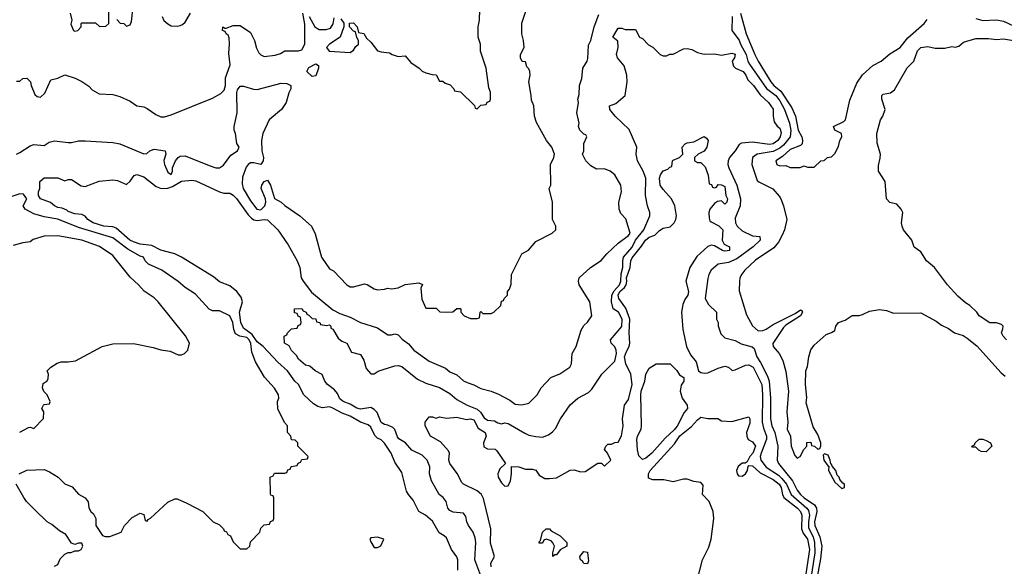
# Model space of a CAD drawing. Header units: inches. Extents: x 1793389 to 1900389, y 320802 to 470796.
# Tile 568 of 656: x 1873188 to 1878915, y 410452 to 413632. Entities that reach past the tile are written whole.
import ezdxf

# ---------------------------------------------------------------- set-up
doc = ezdxf.new("R2010")
doc.units = ezdxf.units.IN
doc.header["$MEASUREMENT"] = 0
doc.layers.add('B8471', color=7, linetype='Continuous')

msp = doc.modelspace()

# ---------------------------------------------------------------- linework, layer by layer
at = {"layer": 'B8471', "color": 2}
for points, elevation in [([(1873170, 412850.6), (1873190, 412859.1), (1873250, 412899.1), (1873270, 412906.8), (1873330, 412901), (1873360.1, 412919.9), (1873390, 412927.7), (1873470, 412917.3), (1873490, 412917.3), (1873530, 412926.8), (1873570, 412927.7), (1873730, 412918), (1873770.4, 412910.4), (1873910, 412852), (1873927.3, 412852.7), (1873946, 412870), (1873970, 412878), (1874034, 412870), (1874038, 412850), (1874027.1, 412812.9), (1874030.7, 412790), (1874050, 412744.7), (1874070, 412732), (1874077.2, 412750), (1874078, 412770), (1874094, 412810), (1874109.5, 412830.5), (1874122.7, 412837.3), (1874150, 412840.4), (1874290, 412783), (1874330, 412770.7), (1874350, 412770.7), (1874373.8, 412786.2), (1874416.6, 412843.4), (1874455.3, 412870), (1874464, 412890), (1874451.8, 412911.8), (1874444.4, 412970), (1874436.3, 412990), (1874436.3, 413010), (1874452.6, 413090), (1874451.9, 413208.1), (1874455.5, 413224.5), (1874470, 413244.7), (1874490, 413246), (1874548.2, 413228.2), (1874570, 413226), (1874710, 413263), (1874741.4, 413261.4), (1874764.7, 413250), (1874766, 413230), (1874754, 413206), (1874738.8, 413150), (1874710.3, 413109.7), (1874639.1, 413050), (1874603, 412970), (1874594, 412930), (1874596, 412870), (1874606, 412830), (1874604.7, 412810), (1874590, 412788.7), (1874550, 412799), (1874530, 412799), (1874518, 412790), (1874505.8, 412774.2), (1874484.2, 412715.8), (1874482, 412678), (1874488.8, 412650), (1874530, 412578), (1874568.2, 412530), (1874590, 412524.9), (1874614.5, 412550), (1874619.5, 412570), (1874618, 412590), (1874593.3, 412650), (1874596.2, 412670), (1874610, 412691.3), (1874630, 412698), (1874647.7, 412670), (1874670, 412592), (1874710, 412571.3), (1874730.7, 412550.7), (1874818, 412490), (1874884.7, 412430), (1874906.4, 412386.4), (1874944.7, 412250), (1874990, 412182), (1875014, 412170), (1875092, 412090), (1875110, 412078), (1875130, 412078), (1875194.4, 412094.4), (1875210, 412091), (1875250, 412066), (1875270, 412061), (1875310, 412064.7), (1875329, 412071), (1875350, 412066.8), (1875390, 412071.3), (1875430, 412091.3), (1875510, 412102), (1875532, 412092), (1875522, 412070), (1875526.4, 412006.4), (1875550, 411954), (1875610, 411954), (1875632.7, 411932.7), (1875670, 411931.3), (1875707.3, 411932.7), (1875730, 411952), (1875750, 411952), (1875754, 411950), (1875754, 411930), (1875774, 411910), (1875810, 411894), (1875850, 411894), (1875862, 411898), (1875866, 411930), (1875870, 411934), (1875882, 411922), (1875930, 411922), (1875946, 411930), (1875986, 411970), (1875990, 411994), (1876002, 411998), (1876006, 412010), (1876026, 412030), (1876026, 412050), (1876036.4, 412063.6), (1876047.3, 412092.7), (1876048, 412150), (1876108, 412270), (1876148.4, 412291.6), (1876190, 412342), (1876286, 412390), (1876306, 412410), (1876306, 412430), (1876288, 412470), (1876288, 412570), (1876268, 412650), (1876278, 412670), (1876275.3, 412790), (1876295.3, 412830), (1876299, 412850), (1876282.7, 412890), (1876253.2, 412930), (1876194.2, 413034.2), (1876182.7, 413070), (1876179, 413130), (1876164.7, 413164.7), (1876164, 413190), (1876148.7, 413270), (1876158, 413310), (1876155.3, 413330), (1876150, 413346), (1876138, 413358), (1876130, 413386), (1876110, 413388), (1876102, 413410), (1876102, 413430), (1876122, 413470), (1876119, 413510), (1876109, 413550), (1876109.1, 413610.9), (1876142, 413710)], 250), ([(1873482, 413670), (1873492, 413630), (1873485.4, 413605.4), (1873502, 413570), (1873510, 413564.7), (1873526, 413570), (1873546, 413590), (1873546, 413610), (1873550, 413614), (1873630, 413614), (1873652.7, 413592.7), (1873690, 413594), (1873706, 413610), (1873706, 413690)], 258), ([(1873752.7, 413632.7), (1873772.7, 413612.7), (1873794, 413610), (1873810, 413594), (1873830, 413602), (1873838, 413622), (1873849.1, 413710.9)], 258), ([(1875056.9, 413636.9), (1875072.7, 413612.7), (1875074, 413590), (1875052, 413530), (1874990.7, 413490), (1874973, 413470), (1874989.1, 413449.1), (1875110, 413442), (1875130, 413454), (1875143.1, 413476.9), (1875158, 413490), (1875158, 413510), (1875148.4, 413528.4), (1875142, 413562), (1875130, 413566), (1875106, 413590), (1875107.3, 413612.7), (1875130, 413614), (1875151.3, 413591.3), (1875158, 413558), (1875190, 413552), (1875204.7, 413524.7), (1875230, 413502), (1875270, 413451.3), (1875290, 413444.7), (1875339.6, 413439.6), (1875354, 413430), (1875390, 413418), (1875430, 413422), (1875463.5, 413383.5), (1875510.9, 413350.9), (1875530, 413332), (1875550, 413322), (1875587.3, 413312.7), (1875610, 413312), (1875630, 413274), (1875650, 413274), (1875663.6, 413263.6), (1875692.7, 413252.7), (1875714, 413230), (1875718, 413218), (1875752.7, 413212.7), (1875832.7, 413132.7), (1875838, 413118), (1875850, 413114), (1875870, 413134), (1875902, 413138), (1875907.3, 413152.7), (1875922, 413158), (1875926, 413170), (1875926, 413210), (1875916.4, 413236.4), (1875902, 413350), (1875868.9, 413448.9), (1875868.7, 413490), (1875855.3, 413530), (1875855.3, 413590), (1875862, 413630), (1875864, 413690)], 254), ([(1873170, 413274), (1873190, 413274), (1873206, 413290), (1873230, 413292), (1873250.7, 413270.7), (1873254.8, 413250), (1873277.3, 413197.3), (1873290, 413184.7), (1873310, 413181), (1873334.8, 413205.2), (1873370, 413282), (1873410, 413291.3), (1873450, 413311.3), (1873511.1, 413291.1), (1873550, 413272), (1873590, 413244.7), (1873610, 413224.7), (1873650, 413201), (1873730, 413196), (1873770, 413184.7), (1873830, 413158), (1873870, 413131.3), (1873910, 413124.7), (1873930, 413116), (1873979.8, 413079.8), (1874010, 413066.8), (1874030, 413066.8), (1874070, 413079.1), (1874310, 413175.8), (1874357.3, 413202.7), (1874377.7, 413222.3), (1874384.7, 413250), (1874386.3, 413293.7), (1874413.2, 413370), (1874405.6, 413434.4), (1874409.4, 413490.6), (1874406.8, 413526.8), (1874401.2, 413541.2), (1874389, 413550), (1874383.1, 413563.1), (1874368.7, 413570), (1874369, 413591), (1874382, 413582), (1874390, 413582), (1874430, 413598), (1874470, 413598), (1874530, 413558), (1874554, 413510), (1874566.2, 413466.2), (1874579.3, 413439.3), (1874590, 413426.8), (1874610, 413417.3), (1874674.2, 413425.8), (1874704.5, 413435.5), (1874730, 413450.8), (1874810, 413450.4), (1874830, 413457.3), (1874846, 413490), (1874846.6, 413606.6), (1874835.3, 413670)], 254), ([(1875737.2, 410430), (1875736, 410490), (1875730, 410508), (1875699, 410550), (1875670, 410618), (1875658, 410630), (1875627.2, 410647.2), (1875590, 410715.3), (1875549.3, 410749.3), (1875509.2, 410770), (1875477.5, 410837.5), (1875449.4, 410869.4), (1875439, 410890), (1875410, 410998), (1875370, 411058), (1875349, 411110), (1875310, 411168), (1875290, 411188), (1875270, 411198), (1875253.2, 411213.2), (1875230, 411262), (1875214.8, 411274.8), (1875170, 411291.3), (1875110, 411325.6), (1875063.3, 411343.3), (1875010, 411372), (1874990, 411379.3), (1874950, 411374), (1874922.5, 411382.5), (1874897.5, 411397.5), (1874841.2, 411450), (1874809.2, 411510), (1874789.6, 411529.6), (1874745.2, 411590), (1874690, 411639.3), (1874603.7, 411730), (1874570, 411757.6), (1874541, 411801), (1874490, 411837), (1874475.4, 411870), (1874467.1, 411930), (1874484.2, 411990), (1874477.3, 412017.3), (1874450.9, 412050.9), (1874410, 412083), (1874350, 412107.8), (1874315.3, 412135.3), (1874130, 412249.6), (1874090, 412269.6), (1874010, 412291.5), (1873957.5, 412317.5), (1873890, 412326.6), (1873850, 412339.7), (1873829.5, 412350), (1873750, 412418.4), (1873730, 412426), (1873678, 412430), (1873615.3, 412450), (1873585.2, 412470), (1873569.4, 412489.4), (1873550, 412499), (1873510, 412502), (1873470, 412515.3), (1873463.2, 412523.2), (1873436, 412536), (1873410, 412539), (1873390, 412549.2), (1873367.8, 412567.8), (1873308.7, 412590), (1873298, 412610), (1873298, 412630), (1873306, 412650), (1873306, 412690), (1873330, 412711.3), (1873410, 412712), (1873450, 412694), (1873470, 412702), (1873490, 412702), (1873546, 412666), (1873570, 412661), (1873650, 412692), (1873730, 412701), (1873756.9, 412696.9), (1873810, 412674), (1873830, 412692), (1873854, 412726), (1873870, 412730.8), (1873910, 412717.3), (1873982, 412662), (1874010.3, 412650.3), (1874050, 412651.8), (1874077.6, 412662.4), (1874130, 412692.4), (1874190, 412698.8), (1874213.7, 412693.7), (1874350, 412631), (1874376.4, 412623.6), (1874410, 412622), (1874430, 412611), (1874450, 412591), (1874517.7, 412497.7), (1874537.3, 412477.3), (1874550, 412468.4), (1874570, 412463.7), (1874610, 412470.3), (1874630, 412468), (1874690.4, 412410), (1874750, 412322), (1874801.3, 412230), (1874818.4, 412190), (1874825.3, 412130), (1874836.4, 412110), (1874886.4, 412046.4), (1875010, 411944.9), (1875050, 411922.8), (1875110, 411901), (1875170, 411870.8), (1875270, 411838.8), (1875330, 411798), (1875350, 411798), (1875370, 411804.7), (1875390, 411798), (1875413.4, 411773.4), (1875450, 411746), (1875481, 411710), (1875570, 411644.9), (1875664.1, 411604.1), (1875690, 411584), (1875730, 411566.8), (1875770, 411530.8), (1875790, 411520.7), (1875830, 411507.3), (1875870, 411487.3), (1875930, 411470.7), (1875972.8, 411452.8), (1876038.5, 411418.5), (1876070, 411396), (1876108.9, 411391.1), (1876150, 411402), (1876198, 411450), (1876222, 411490), (1876278, 411550), (1876330, 411571.3), (1876388.9, 411611.1), (1876398, 411630), (1876402, 411690), (1876424, 411730), (1876454.8, 411825.2), (1876470, 411852), (1876490, 411872), (1876515.3, 411910), (1876504, 411990), (1876442, 412090), (1876438, 412110), (1876442, 412130), (1876508.7, 412190), (1876570, 412231.3), (1876604, 412270), (1876670, 412331), (1876730, 412377.3), (1876739.5, 412390), (1876713.8, 412473.8), (1876684.7, 412504.7), (1876675.3, 412530), (1876674, 412570), (1876688.9, 412631.1), (1876684, 412670), (1876650, 412728.7), (1876622, 412750), (1876590, 412764), (1876543.2, 412763.2), (1876510, 412782), (1876482, 412810), (1876462, 412850), (1876468.7, 412870), (1876468.9, 412911.1), (1876486, 412950), (1876482, 412962), (1876470, 412966), (1876446, 412990), (1876438, 413010), (1876442, 413030), (1876429, 413090), (1876438, 413150), (1876435.3, 413170), (1876443.1, 413196.9), (1876445.2, 413250), (1876457.2, 413290), (1876464, 413350), (1876488.7, 413390), (1876493.6, 413406.4), (1876496.5, 413483.5), (1876509.3, 413510.7), (1876529.5, 413590.5), (1876557, 413663)], 246), ([(1874016.4, 413650), (1874027.3, 413627.3), (1874050, 413607.3), (1874070, 413596.3), (1874105.6, 413594.4), (1874122, 413598), (1874136, 413604), (1874150, 413617.3), (1874182.6, 413670)], 258), ([(1874872.4, 413650), (1874904.7, 413590), (1874930, 413574.9), (1874970, 413574.9), (1874996.4, 413583.6), (1875012.3, 413607.7), (1875018, 413642)], 254), ([(1877331.4, 413650), (1877329.4, 413569.4), (1877372.3, 413512.3), (1877380.2, 413490), (1877414.4, 413430), (1877423.1, 413390), (1877432.6, 413372.6), (1877532.5, 413232.5), (1877586, 413190), (1877610, 413159.5), (1877636.1, 413110), (1877666.5, 413030), (1877672.8, 412987.2), (1877669, 412951), (1877630, 412901.5), (1877610, 412885), (1877570, 412865.8), (1877478, 412850), (1877450.6, 412829.4), (1877446.8, 412790), (1877477.3, 412697.3), (1877487.9, 412687.9), (1877568.4, 412648.4), (1877605.2, 412605.2), (1877616, 412590), (1877631, 412550), (1877651, 412470), (1877636, 412410), (1877622.5, 412377.5), (1877601.6, 412338.4), (1877575.5, 412304.5), (1877467.1, 412232.9), (1877405.1, 412174.9), (1877388.4, 412151.6), (1877377.3, 412130), (1877374, 412110), (1877373.7, 412053.7), (1877415.9, 411915.9), (1877450, 411851.3), (1877482.5, 411822.5), (1877510, 411823.8), (1877530, 411832.4), (1877570, 411858.7), (1877698, 411922), (1877730, 411944.7), (1877738.8, 411938.8), (1877741, 411930), (1877730.3, 411909.7), (1877644.9, 411855.1), (1877630, 411840.9), (1877568.2, 411748.2), (1877571, 411730), (1877606, 411690), (1877626.8, 411650), (1877644.5, 411584.5), (1877660.7, 411470), (1877651, 411350), (1877656, 411290), (1877652, 411250), (1877672, 411210), (1877674.8, 411150), (1877696.9, 411096.9), (1877710, 411082), (1877728.4, 411091.6), (1877748.4, 411131.6), (1877766, 411150), (1877767.3, 411172.7), (1877790, 411174), (1877794, 411154), (1877811.6, 411151.6), (1877830, 411134), (1877842, 411138), (1877847.3, 411152.7), (1877848, 411170), (1877830, 411218), (1877804, 411264), (1877763.2, 411403.2), (1877766, 411434), (1877758, 411510), (1877761.2, 411590), (1877770, 411614), (1877777.2, 411670), (1877789.5, 411710.5), (1877810, 411738), (1877879, 411801), (1877910, 411811.3), (1877930, 411824.7), (1877935.3, 411850), (1877950, 411871), (1877990, 411884), (1878030, 411910.8), (1878070, 411911), (1878090, 411916), (1878130, 411936), (1878190, 411946), (1878230, 411941), (1878270, 411924), (1878430, 411926), (1878518.5, 411878.5), (1878550, 411854.8), (1878590, 411834.8), (1878626, 411810), (1878674.9, 411794.9), (1878699.9, 411779.9), (1878754.9, 411734.9), (1878896.7, 411576.7), (1878919.1, 411559.1)], 246), ([(1877381.1, 413670), (1877414, 413550), (1877464.2, 413430), (1877483.6, 413390), (1877556.9, 413270), (1877573.7, 413250), (1877616, 413216), (1877679.5, 413119.5), (1877700.3, 413070), (1877716.9, 412990), (1877736.5, 412950), (1877741.1, 412930), (1877738.4, 412910), (1877730, 412900.7), (1877670, 412877), (1877624.4, 412835.6), (1877586, 412810), (1877592, 412790), (1877610, 412781), (1877643.6, 412783.6), (1877670, 412772), (1877727.3, 412772.7), (1877750, 412782), (1877770, 412774), (1877810, 412774), (1877848.4, 412811.6), (1877867.3, 412812.7), (1877886, 412830), (1877910, 412834), (1877930, 412854), (1877950, 412894), (1877959, 412930), (1877969.2, 412950), (1877968.7, 412970), (1877929, 412990), (1877921.2, 413010), (1877981.2, 413038.8), (1877992.3, 413050), (1878016.6, 413163.4), (1878057, 413263), (1878089.5, 413310.5), (1878150, 413364.9), (1878199, 413390), (1878250, 413434), (1878309.5, 413470.5), (1878354.2, 413525.8), (1878448.7, 413610), (1878466.6, 413633.4)], 250), ([(1878750, 413638), (1878790, 413626.8), (1878869.1, 413630.9), (1878910, 413624), (1879001.4, 413581.4)], 250), ([(1875893.6, 410333.6), (1875834.7, 410490), (1875840.7, 410590), (1875838, 410618), (1875826.6, 410650), (1875799.3, 410690), (1875789.3, 410710), (1875782.7, 410742.7), (1875770, 410762), (1875710, 410766.6), (1875690, 410777.2), (1875679.3, 410790), (1875669.4, 410829.4), (1875652.1, 410852.1), (1875629, 410870), (1875582.7, 410950), (1875572.7, 410990), (1875574.5, 411030), (1875558.4, 411070), (1875530, 411099.5), (1875470, 411127.8), (1875431.6, 411170), (1875393.5, 411193.5), (1875385.1, 411205.1), (1875370, 411247), (1875359, 411259), (1875330, 411273.5), (1875310, 411276.9), (1875290, 411289.6), (1875267.2, 411347.2), (1875250, 411365.1), (1875230, 411375.1), (1875170, 411367), (1875150, 411372.3), (1875110, 411395.1), (1875069.4, 411410), (1875050, 411427), (1875036.6, 411456.6), (1875019.5, 411479.5), (1874979, 411510), (1874964, 411530), (1874948.4, 411568.4), (1874906, 411590), (1874876.4, 411616.4), (1874850, 411622), (1874810, 411658), (1874799, 411679), (1874770, 411708), (1874755.3, 411735.3), (1874728, 411750), (1874726, 411790), (1874742, 411798), (1874746, 411810), (1874770, 411834), (1874802, 411838), (1874807.3, 411852.7), (1874822, 411858), (1874826, 411870), (1874822, 411902), (1874807.3, 411907.3), (1874802, 411922), (1874787.3, 411927.3), (1874786, 411950), (1874830, 411952), (1874838, 411938), (1874854, 411930), (1874858, 411918), (1874870, 411914), (1874890, 411894), (1874910, 411892), (1874914, 411874), (1874934, 411870), (1874938, 411858), (1874972.7, 411852.7), (1874990, 411856), (1874998, 411850), (1874998, 411838), (1875010, 411832), (1875039.8, 411779.8), (1875062, 411762), (1875091.3, 411750), (1875118, 411698), (1875170, 411684.7), (1875190, 411651.3), (1875203, 411603), (1875230, 411571.3), (1875250, 411572), (1875273.6, 411586.4), (1875303.2, 411596.8), (1875370, 411618.8), (1875390, 411620.7), (1875410, 411614), (1875501.4, 411541.4), (1875550, 411518), (1875630, 411492.7), (1875690, 411457.1), (1875730, 411421.6), (1875790, 411390.4), (1875850, 411366.7), (1875868.3, 411348.3), (1875890, 411314.9), (1875910, 411303.1), (1875950, 411298.8), (1875970, 411286), (1875990, 411281), (1876010, 411286), (1876030, 411282.8), (1876125.8, 411225.8), (1876150, 411214.8), (1876190, 411206.8), (1876230, 411202.8), (1876263.2, 411216.8), (1876286.3, 411233.7), (1876305.6, 411254.4), (1876334, 411310), (1876389.3, 411390.7), (1876435.3, 411430), (1876497, 411463), (1876516.6, 411483.4), (1876574, 411570), (1876650, 411644.7), (1876658.7, 411690), (1876658, 411710), (1876650, 411729.2), (1876629, 411750), (1876625.2, 411770), (1876690, 411846.8), (1876692.2, 411890), (1876671.5, 411930), (1876640.7, 411950), (1876629.6, 411990), (1876633.3, 412030), (1876646.1, 412053.9), (1876676.5, 412090), (1876685, 412110), (1876686.5, 412153.5), (1876697.1, 412190), (1876696.1, 412230), (1876700.4, 412250), (1876750.5, 412309.5), (1876770.9, 412350), (1876818.9, 412410), (1876853.2, 412490), (1876854, 412510), (1876839.3, 412550), (1876827.3, 412610), (1876829.6, 412710), (1876814.5, 412750), (1876780.9, 412810), (1876773.2, 412850), (1876777.2, 412890), (1876733.3, 412993.3), (1876652.3, 413070), (1876621.2, 413110), (1876618, 413130), (1876654.9, 413145.1), (1876709.2, 413190), (1876722, 413270), (1876719.5, 413310), (1876704.5, 413364.5), (1876665.2, 413410), (1876659.3, 413430), (1876668.7, 413470), (1876667.3, 413507.3), (1876638, 413530), (1876670, 413582), (1876690, 413582), (1876710, 413574), (1876770, 413574), (1876794, 413530), (1876810, 413522), (1876845.4, 413485.4), (1876870, 413472), (1876914, 413430), (1876930, 413422), (1876950, 413422), (1876970, 413432), (1876990, 413432), (1877050, 413462), (1877070, 413464.7), (1877098, 413458), (1877130, 413441), (1877170, 413431.3), (1877230, 413434), (1877270, 413424.7), (1877330, 413438), (1877350, 413431), (1877346, 413410), (1877333, 413390), (1877340.9, 413360.9), (1877350.7, 413350), (1877396.4, 413330), (1877411.8, 413310), (1877423, 413283), (1877457.1, 413250), (1877495.8, 413195.8), (1877543, 413150), (1877571.6, 413111.5), (1877570.5, 413070), (1877577.3, 413037.3), (1877593.2, 413013.2), (1877610, 413001), (1877616.5, 412976.5), (1877611.7, 412950), (1877598, 412930), (1877570.6, 412910), (1877550, 412905.1), (1877450, 412919.6), (1877386.4, 412913.6), (1877373.4, 412906.6), (1877350.5, 412870), (1877317.6, 412830), (1877308.7, 412810), (1877307.2, 412790), (1877312, 412770), (1877360.3, 412670), (1877381.3, 412590), (1877378, 412550), (1877350, 412478), (1877350.7, 412450), (1877362, 412430), (1877390, 412402.8), (1877450, 412374.8), (1877494, 412370), (1877496, 412350), (1877454, 412310), (1877359.4, 412240.6), (1877310, 412219.6), (1877250, 412209), (1877210, 412175.3), (1877196, 412150), (1877190, 412126), (1877176, 412010), (1877195.3, 411975.3), (1877242, 411930), (1877242, 411890), (1877251.1, 411871.1), (1877251.6, 411851.6), (1877265.4, 411805.4), (1877290, 411782), (1877350, 411766), (1877385.5, 411745.5), (1877448.3, 411728.3), (1877459.9, 411719.9), (1877475.8, 411670), (1877497.8, 411637.8), (1877538.6, 411558.6), (1877547.9, 411530), (1877555.6, 411430), (1877554.9, 411310), (1877562.8, 411270), (1877580.7, 411230), (1877598, 411150), (1877593.4, 411070), (1877601.6, 411050), (1877682.3, 410950), (1877710, 410895.5), (1877728.9, 410870), (1877750.4, 410850), (1877810.2, 410810.2), (1877823.1, 410790), (1877825.3, 410770), (1877810.3, 410710), (1877812.8, 410690), (1877842.8, 410622.8), (1877852.8, 410570), (1877845.4, 410494.6), (1877827.1, 410390)], 242), ([(1878928.7, 411770), (1878908, 411790), (1878898, 411810), (1878907.3, 411832.7), (1878908, 411850), (1878899, 411859), (1878870, 411868.7), (1878830, 411868), (1878768.7, 411910), (1878755.3, 411930), (1878715.3, 411970), (1878690, 411984), (1878644.1, 412024.1), (1878584, 412090), (1878509, 412190), (1878462, 412230), (1878430, 412282), (1878390, 412308), (1878377.2, 412350), (1878329.2, 412410), (1878321.2, 412430), (1878317.2, 412450), (1878324, 412510), (1878315.3, 412530), (1878290, 412558), (1878250, 412568.7), (1878229.2, 412590), (1878222, 412690), (1878184, 412750), (1878183.1, 412783.1), (1878193.6, 412826.4), (1878194, 412850), (1878174.6, 412914.6), (1878174, 412970), (1878194, 413050), (1878208.9, 413071.1), (1878222, 413110), (1878202, 413170), (1878202, 413190), (1878210, 413198), (1878254, 413206), (1878276, 413224), (1878350, 413352), (1878389.3, 413390.7), (1878409.2, 413450), (1878428.7, 413470), (1878470, 413476), (1878513.6, 413466.4), (1878570, 413466), (1878610, 413476), (1878630, 413471.3), (1878650, 413478), (1878678, 413502), (1878750, 413522.8), (1878823.5, 413523.5), (1878870, 413516), (1878910, 413520.7), (1878969.4, 413510.6)], 246), ([(1875930, 410448.7), (1875929.5, 410470), (1875949.3, 410510), (1875927.2, 410587.2), (1875929.4, 410670), (1875885.8, 410845.8), (1875875.1, 410870), (1875850, 410891.8), (1875769.6, 410929.6), (1875760.1, 410940.1), (1875732.3, 410992.3), (1875689.4, 411049.4), (1875685.2, 411070), (1875688.7, 411110), (1875683.1, 411123.1), (1875636, 411176), (1875578, 411210), (1875546, 411270), (1875546, 411290), (1875570, 411322), (1875590, 411322), (1875610, 411314), (1875630, 411322), (1875670, 411314.8), (1875730, 411318.8), (1875786.4, 411306.4), (1875810, 411310.4), (1875830, 411304.7), (1875854.8, 411254.8), (1875894.8, 411230), (1875900.7, 411210), (1875885.5, 411170), (1875887.3, 411147.3), (1875910, 411134.9), (1875953.8, 411133.8), (1875964.4, 411124.4), (1876014, 411050), (1875981.1, 411018.9), (1875968.5, 410990), (1875970.3, 410970), (1875990, 410938), (1876010, 410918), (1876030, 410920.7), (1876043.6, 410950), (1876049.4, 410989.4), (1876048, 411032), (1876091.1, 411031.1), (1876130, 411018), (1876170, 411018), (1876190.7, 411010.7), (1876210, 410982), (1876243.6, 410963.6), (1876270, 410962), (1876310, 410966), (1876390, 411010.7), (1876413, 411013), (1876450, 411000.7), (1876477.2, 411002.8), (1876550, 411052), (1876571.6, 411051.6), (1876590, 411034), (1876626, 411070), (1876608, 411110), (1876588.9, 411131.1), (1876598, 411150), (1876610, 411162), (1876630, 411162), (1876650, 411172), (1876670, 411174), (1876688.9, 411211.1), (1876699, 411270), (1876695.3, 411310), (1876706, 411390), (1876730, 411422), (1876751.3, 411510), (1876742.4, 411570), (1876714.5, 411630), (1876706.8, 411670), (1876717.6, 411702.4), (1876733.1, 411730), (1876736.8, 411750), (1876732.9, 411810), (1876736.4, 411890), (1876712.9, 411952.9), (1876672.4, 412010), (1876668.9, 412030), (1876679.8, 412050), (1876705.9, 412074.1), (1876715.4, 412090), (1876719.8, 412110), (1876716.8, 412130), (1876738.9, 412190), (1876743, 412230), (1876750, 412246.8), (1876805.4, 412314.6), (1876827.6, 412350), (1876850, 412367.7), (1876882.5, 412377.5), (1876910, 412406), (1876930, 412418.8), (1876972.5, 412427.5), (1876994, 412450), (1877004, 412470), (1877009, 412490), (1876999, 412550), (1876979, 412590), (1876930, 412644), (1876914, 412670), (1876909.4, 412710), (1876915.3, 412730), (1876930, 412752), (1876958, 412762), (1876970, 412774), (1876982, 412778), (1876986, 412810), (1876990, 412814), (1877026, 412830), (1877046, 412850), (1877042, 412890), (1877058, 412910), (1877070, 412916), (1877110, 412921), (1877170, 412952), (1877183.6, 412943.6), (1877192, 412930), (1877184.7, 412890), (1877170, 412868), (1877134, 412850), (1877114, 412830), (1877114, 412810), (1877130, 412802), (1877150, 412802), (1877176, 412776), (1877192.7, 412727.3), (1877198, 412678), (1877212.7, 412672.7), (1877218, 412658), (1877230, 412654), (1877242, 412658), (1877250, 412674), (1877270, 412672), (1877290, 412662), (1877294.8, 412610), (1877304.7, 412590), (1877302, 412570), (1877290, 412558), (1877270, 412578), (1877246, 412574), (1877230, 412562), (1877202.8, 412530), (1877197.3, 412510), (1877198, 412478), (1877202.5, 412462.5), (1877210, 412456), (1877253.7, 412433.7), (1877278.8, 412410), (1877274.9, 412350), (1877286, 412326), (1877316, 412310), (1877316, 412290), (1877290, 412286), (1877275.3, 412290), (1877230, 412317), (1877210, 412319.5), (1877190, 412312.3), (1877126.2, 412253.8), (1877086.8, 412190), (1877062.8, 412110), (1877078.8, 412050), (1877074, 412030), (1877056.3, 412003.7), (1877045.2, 411974.8), (1877038, 411930), (1877044.6, 411830), (1877067, 411730), (1877090, 411682.8), (1877122, 411642), (1877137.3, 411590), (1877150, 411579.1), (1877170, 411574.9), (1877190, 411577.1), (1877250, 411605.5), (1877290, 411616.3), (1877310.6, 411610.6), (1877331.3, 411591.3), (1877350, 411594.8), (1877410, 411621.6), (1877430, 411623.8), (1877454, 411610), (1877504.2, 411510), (1877508.9, 411450), (1877507.4, 411290), (1877514.8, 411254.8), (1877532.2, 411210), (1877532.1, 411192.1), (1877500.8, 411110), (1877496, 411090), (1877499.5, 411070), (1877530, 411028.7), (1877601.6, 410981.6), (1877621.9, 410961.9), (1877649.1, 410930), (1877674.6, 410870), (1877766.3, 410790), (1877776.2, 410776.2), (1877781.1, 410750), (1877775.2, 410710), (1877776.7, 410676.7), (1877803.2, 410623.2), (1877812, 410590), (1877813.5, 410530), (1877788.5, 410370)], 238), ([(1873186, 410990), (1873230, 411012), (1873330, 411014.8), (1873362, 411002), (1873412, 410970), (1873450, 410931.3), (1873493.7, 410913.7), (1873530, 410871.3), (1873570, 410851.3), (1873586.4, 410826.4), (1873591.3, 410791.3), (1873602, 410770), (1873616.9, 410756.9), (1873632, 410730), (1873632, 410690), (1873670, 410632), (1873685.4, 410625.4), (1873713.6, 410626.4), (1873778, 410650), (1873798, 410690), (1873843.1, 410736.9), (1873890, 410762), (1873910, 410754), (1873918, 410718), (1873930, 410714), (1873935.3, 410724.7), (1873950, 410732), (1874050, 410826), (1874090, 410844.7), (1874103.6, 410843.6), (1874159.6, 410819.6), (1874254, 410770), (1874314, 410710), (1874350, 410694), (1874374, 410670), (1874378, 410658), (1874392, 410652), (1874398, 410638), (1874414, 410630), (1874430, 410594), (1874470, 410554), (1874510, 410554), (1874526, 410570), (1874530, 410594), (1874586, 410650), (1874590, 410674), (1874610, 410694), (1874642, 410698), (1874648, 410712), (1874662, 410718), (1874666, 410730), (1874666, 410850), (1874662, 410862), (1874650, 410866), (1874647.3, 410872.7), (1874646, 410970), (1874662, 410978), (1874670, 410994), (1874730, 410994), (1874742, 410998), (1874747.3, 411012.7), (1874762, 411018), (1874767.3, 411032.7), (1874802, 411038), (1874807.3, 411052.7), (1874822, 411058), (1874830, 411074), (1874862, 411078), (1874866, 411090), (1874806, 411150), (1874806, 411170), (1874790, 411186), (1874768.4, 411188.4), (1874766, 411210), (1874746, 411230), (1874746, 411270), (1874728.4, 411288.4), (1874688.9, 411368.9), (1874688, 411410), (1874695.3, 411430), (1874694, 411450), (1874670, 411488), (1874612.9, 411552.9), (1874560.7, 411640.7), (1874538, 411698), (1874532.1, 411747.9), (1874523.5, 411770), (1874510, 411782.2), (1874469, 411790), (1874444.1, 411804.1), (1874434, 411830), (1874427.3, 411870), (1874410, 411909), (1874350, 411938), (1874310, 411938), (1874290, 411948.7), (1874210, 412035.3), (1874150, 412074), (1874109.3, 412109.3), (1874014.8, 412174.8), (1873938, 412210), (1873918, 412230), (1873908, 412250), (1873890, 412256), (1873817.8, 412297.8), (1873730, 412363), (1873530, 412423), (1873410.8, 412470.8), (1873330, 412486), (1873270, 412502.9), (1873219.3, 412530), (1873209.3, 412550), (1873229.7, 412590), (1873210, 412616), (1873190, 412619.8), (1873090, 412585.6)], 250), ([(1873188.4, 411231.6), (1873240.4, 411259.6), (1873250, 411262), (1873270, 411254), (1873327.3, 411312.7), (1873328, 411350), (1873318, 411370), (1873326, 411390), (1873330, 411394), (1873362, 411398), (1873366, 411410), (1873348, 411450), (1873329.1, 411469.1), (1873322, 411490), (1873324.7, 411515.3), (1873348.4, 411531.6), (1873354.6, 411545.4), (1873355.3, 411570), (1873348, 411590), (1873369.1, 411610.9), (1873405.6, 411634.4), (1873430, 411641), (1873470, 411641), (1873512.7, 411647.3), (1873668.7, 411730), (1873730, 411745.5), (1873850, 411747.3), (1873964.5, 411724.5), (1874010, 411711), (1874063.6, 411703.6), (1874110, 411682), (1874130, 411682), (1874146, 411690), (1874166, 411710), (1874175.3, 411750), (1874153.6, 411793.6), (1873994, 411990), (1873970, 412013.2), (1873912.1, 412052.1), (1873879, 412090), (1873830, 412133.2), (1873730, 412259.3), (1873652.7, 412312.7), (1873550, 412349.6), (1873410, 412374), (1873330, 412372.3), (1873267.7, 412352.3), (1873250, 412339), (1873206.4, 412333.6), (1873150, 412318)], 254), ([(1877129.5, 410370), (1877159.3, 410490), (1877196.1, 410563.9), (1877209.6, 410610), (1877225.2, 410730), (1877221.2, 410770), (1877199, 410830), (1877159, 410870), (1877164, 410924), (1877150, 410939), (1877110, 410946), (1877070, 410959.5), (1877050, 410959.5), (1876990, 410943.7), (1876934.8, 410954.8), (1876870, 410954.5), (1876845.4, 410965.4), (1876845.1, 410990), (1876856.2, 411010), (1876996.2, 411163.8), (1877028.2, 411211.8), (1877095.5, 411264.5), (1877130, 411304), (1877150, 411318.8), (1877190, 411312), (1877248.4, 411311.6), (1877270, 411298), (1877330, 411294.8), (1877430, 411322), (1877434.8, 411310), (1877434.4, 411285.6), (1877416, 411230), (1877418, 411210), (1877424.7, 411190), (1877450, 411176), (1877467.3, 411150), (1877451.7, 411110), (1877434.9, 411090), (1877419.9, 411060.1), (1877407.7, 411052.3), (1877390, 411051.8), (1877366.6, 411033.4), (1877357.4, 411010), (1877362, 410990), (1877370, 410979.3), (1877390, 410977), (1877410, 410990.7), (1877420.5, 411010), (1877425.6, 411034.4), (1877430, 411038), (1877450, 411036.3), (1877495.4, 410995.4), (1877570, 410957.3), (1877604.9, 410930), (1877616.5, 410910), (1877624, 410870), (1877632.8, 410852.8), (1877711.6, 410790), (1877728.8, 410770), (1877738.3, 410750), (1877735.8, 410670), (1877744.6, 410644.6), (1877770.2, 410610), (1877781.2, 410550), (1877755.2, 410370)], 234), ([(1873390, 410452), (1873410, 410462), (1873424.7, 410495.3), (1873450, 410522), (1873470, 410532), (1873487.3, 410532.7), (1873510, 410542), (1873530, 410542), (1873546, 410550), (1873555.3, 410570), (1873550, 410586), (1873530, 410586), (1873510, 410578), (1873490, 410586), (1873456.5, 410636.5), (1873419, 410659), (1873376, 410696), (1873348.7, 410710), (1873278, 410778), (1873228.7, 410830), (1873212.9, 410852.9), (1873168, 410930)], 250)]:
    msp.add_lwpolyline(points, dxfattribs=dict(at, elevation=elevation))
for points, elevation in [([(1874890, 413300.9), (1874859.3, 413330), (1874870, 413353.4), (1874910, 413374.8), (1874925.4, 413365.4), (1874926.8, 413350), (1874910, 413305.2)], 250), ([(1876810, 411074), (1876790, 411094), (1876782.4, 411130), (1876778, 411190), (1876782, 411210), (1876802, 411250), (1876805.6, 411270), (1876801.6, 411450), (1876803.6, 411470), (1876823.7, 411530), (1876829.3, 411570.7), (1876850, 411604.7), (1876889.3, 411630.7), (1876970.8, 411630.8), (1877010, 411592), (1877025.4, 411565.4), (1877051, 411550), (1877050.8, 411530), (1877034.8, 411505.2), (1877030.6, 411470), (1877040.7, 411430), (1877070.6, 411390), (1877072.7, 411370), (1877053.3, 411346.7), (1877012.6, 411267.4), (1876994.6, 411245.4), (1876942.3, 411197.7), (1876865.5, 411110), (1876830, 411080.5)], 234), ([(1878810, 411118), (1878780.4, 411120.4), (1878767.3, 411127.3), (1878750, 411146), (1878730, 411146), (1878726, 411150), (1878742, 411158), (1878746, 411170), (1878768.4, 411191.6), (1878790, 411192), (1878810, 411184.7), (1878834, 411170), (1878842, 411150)], 242), ([(1877870, 411106), (1877862, 411098), (1877864.7, 411070), (1877890, 411034), (1877894, 411034), (1877892, 411010), (1877930, 410942), (1877970, 410904.7), (1877986, 410910), (1877986, 410930), (1877975.3, 410935.3), (1877958, 410958), (1877955.3, 410970), (1877943.1, 410983.1), (1877935.3, 411010), (1877914, 411034), (1877910, 411046), (1877906, 411046), (1877902, 411070), (1877890, 411098)], 246), ([(1876290, 410508.7), (1876288.7, 410530), (1876298, 410570), (1876290, 410588.7), (1876279.5, 410599.5), (1876250, 410609.2), (1876236, 410604), (1876230, 410586), (1876210, 410586), (1876210, 410594), (1876218, 410602), (1876228.7, 410650), (1876250, 410671), (1876270, 410670.7), (1876279.1, 410659.1), (1876331.3, 410630), (1876371, 410590), (1876370.3, 410569.7), (1876332.8, 410547.2), (1876310, 410519), (1876301, 410519)], 234), ([(1875270, 410622), (1875230, 410618), (1875224.7, 410610), (1875230, 410594), (1875250, 410562), (1875270, 410562), (1875288.4, 410571.6), (1875306, 410610)], 250), ([(1876490, 410466), (1876470, 410469), (1876462, 410482), (1876449.4, 410490), (1876446, 410510), (1876470, 410538), (1876490, 410534), (1876490.9, 410530.9), (1876496, 410484)], 234)]:
    msp.add_lwpolyline(points, close=True, dxfattribs=dict(at, elevation=elevation))

doc.saveas('drawing.dxf')
